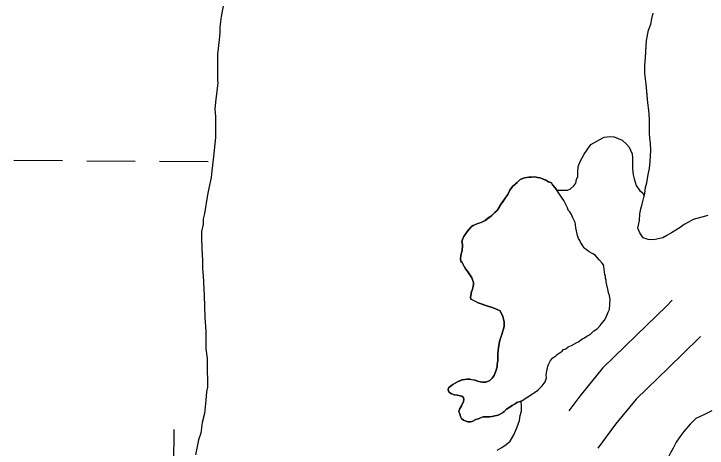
# Model space of a CAD drawing. Extents: x 3172231 to 3210228, y 940198 to 965780.
# Drawn here: x 3178943.6 to 3179400.3, y 961826 to 962112 of the extents above; entities that cross this region are included whole.
import ezdxf

# ---------------------------------------------------------------- set-up
doc = ezdxf.new("R2010")
doc.units = 0
for name, color, linetype in [('V-ROAD-CNTR', 7, 'Continuous'), ('V-SITE-VEGE', 7, 'Continuous'), ('V-TOPO-SHOR', 7, 'Continuous'), ('V-WETL-SWMP', 7, 'Continuous')]:
    doc.layers.add(name, color=color, linetype=linetype)

msp = doc.modelspace()

# ---------------------------------------------------------------- linework, layer by layer
at = {"layer": 'V-ROAD-CNTR'}
for points in [[(3179377.324, 961923.377), (3179373.66, 961919.601), (3179353.885, 961900.321), (3179331.49, 961878.642), (3179316.362, 961860.327), (3179309.144, 961850.496)], [(3179395.938, 961899.48), (3179394.9, 961898.411), (3179374.789, 961878.803), (3179353.556, 961858.248), (3179340.038, 961841.883), (3179328.413, 961826.049)]]:
    msp.add_lwpolyline(points, dxfattribs=at)
at = {"layer": 'V-SITE-VEGE'}
for points in [[(3179262.547, 961983.246), (3179264.617, 961986.795), (3179268.971, 961993.06), (3179270.423, 961995.982), (3179272.084, 961998.28), (3179275.201, 962001), (3179277.069, 962002.88), (3179279.984, 962003.93), (3179282.898, 962004.356), (3179284.567, 962004.363), (3179286.859, 962004.578), (3179288.528, 962004.166), (3179290.195, 962003.963), (3179294.16, 962002.519), (3179295.831, 962001.481), (3179297.709, 962000.654), (3179298.545, 961999.406), (3179300.009, 961997.743), (3179301.207, 961995.913), (3179308.377, 961995.904), (3179310.415, 961996.756), (3179312.463, 961998.767), (3179313.927, 962000.494), (3179314.238, 962002.81), (3179315.125, 962004.832), (3179315.152, 962007.73), (3179315.475, 962011.496), (3179316.663, 962014.672), (3179319.317, 962019.577), (3179323.725, 962025.916), (3179329.551, 962029.342), (3179332.464, 962030.765), (3179336.527, 962031.308), (3179339.134, 962030.995), (3179344.332, 962028.918), (3179347.207, 962026.286), (3179348.927, 962024.241), (3179349.779, 962022.203), (3179350.918, 962019.872), (3179351.184, 962017.263), (3179351.119, 962010.015), (3179351.662, 962005.952), (3179352.219, 962003.339), (3179353.63, 961998.976), (3179355.917, 961995.476), (3179357.646, 961994.303), (3179358.784, 961991.972), (3179359.182, 961993.693), (3179359.794, 961997.651), (3179360.617, 962000.781), (3179361.435, 962006.202), (3179362.256, 962010.163), (3179362.866, 962014.75), (3179363.259, 962022.254), (3179363.036, 962026.837), (3179362.608, 962030.169), (3179362.391, 962033.295), (3179362.36, 962042.673), (3179361.922, 962048.505), (3179361.283, 962053.504), (3179360.204, 962065.59), (3179359.348, 962072.67), (3179359.331, 962078.297), (3179359.731, 962083.092), (3179360.32, 962094.346), (3179361.756, 962101.227), (3179363.202, 962105.192), (3179363.816, 962108.737), (3179364.844, 962112.491)], [(3179277.743, 961857.011), (3179275.038, 961855.96), (3179273.79, 961855.123), (3179271.919, 961854.074), (3179268.175, 961851.561), (3179265.473, 961849.261), (3179263.602, 961848.213), (3179262.559, 961847.793), (3179260.478, 961847.369), (3179258.813, 961846.74), (3179256.937, 961846.525), (3179255.477, 961846.728), (3179252.77, 961846.72), (3179250.064, 961845.46), (3179247.359, 961844.617), (3179246.527, 961843.99), (3179245.278, 961843.57), (3179244.236, 961843.359), (3179242.569, 961843.355), (3179240.9, 961843.973), (3179239.857, 961844.387), (3179238.395, 961845.63), (3179237.764, 961846.882), (3179237.342, 961848.547), (3179236.713, 961850.003), (3179237.123, 961851.672), (3179238.575, 961853.97), (3179239.818, 961856.681), (3179240.023, 961857.933), (3179239.81, 961859.391), (3179238.763, 961860.22), (3179235.636, 961860.837), (3179233.969, 961861.039), (3179231.464, 961862.074), (3179230.211, 961863.11), (3179229.791, 961864.361), (3179229.996, 961865.611), (3179231.034, 961866.657), (3179232.697, 961867.913), (3179235.816, 961869.59), (3179238.938, 961871.058), (3179242.272, 961871.484), (3179243.939, 961871.49), (3179247.484, 961870.667), (3179248.944, 961870.049), (3179251.029, 961869.639), (3179252.28, 961869.432), (3179254.574, 961869.44), (3179257.071, 961870.491), (3179258.731, 961872.162), (3179259.977, 961873.833), (3179260.388, 961875.085), (3179261.218, 961876.756), (3179262.043, 961879.467), (3179262.037, 961881.134), (3179262.447, 961883.635), (3179262.432, 961887.803), (3179262.836, 961892.183), (3179263.448, 961896.142), (3179265.101, 961900.732), (3179266.543, 961906.155), (3179266.532, 961909.28), (3179265.689, 961912.612), (3179264.009, 961916.358), (3179259.418, 961918.426), (3179254.619, 961919.87), (3179251.492, 961921.111), (3179249.405, 961921.73), (3179244.604, 961924.214), (3179244.391, 961925.672), (3179244.803, 961927.13), (3179244.799, 961928.386), (3179245.831, 961930.678), (3179246.245, 961932.556), (3179246.448, 961934.016), (3179246.446, 961935.056), (3179245.393, 961938.179), (3179242.255, 961942.755), (3179241.207, 961944.002), (3179238.901, 961948.161), (3179238.065, 961948.993), (3179237.85, 961950.867), (3179238.26, 961953.994), (3179238.669, 961955.245), (3179238.874, 961956.288), (3179239.075, 961958.997), (3179239.071, 961960.249), (3179238.649, 961961.914), (3179239.06, 961963.374), (3179239.683, 961964.418), (3179240.097, 961965.461), (3179242.378, 961968.801), (3179245.077, 961971.937), (3179246.118, 961972.565), (3179248.199, 961973.405), (3179249.239, 961974.034), (3179251.944, 961974.876), (3179254.025, 961975.924), (3179258.389, 961979.273), (3179261.715, 961982.201), (3179262.547, 961983.246)], [(3179262.088, 961824.683), (3179265.002, 961826.4), (3179267.919, 961828.401), (3179270.548, 961830.696), (3179272.904, 961834.733), (3179274.974, 961839.353), (3179276.76, 961844.264), (3179277.077, 961847.453), (3179277.972, 961850.341), (3179278.001, 961853.529), (3179277.743, 961857.011)]]:
    msp.add_lwpolyline(points, dxfattribs=at)
at = {"layer": 'V-TOPO-SHOR'}
for points in [[(3179354.67, 961970.962), (3179355.696, 961975.967), (3179356.1, 961980.344), (3179356.714, 961983.68), (3179357.537, 961986.6), (3179359.182, 961993.69), (3179359.794, 961997.651), (3179360.617, 962000.781), (3179361.435, 962006.202), (3179362.256, 962010.163), (3179362.866, 962014.75), (3179363.063, 962018.502), (3179363.259, 962022.254), (3179363.036, 962026.837), (3179362.608, 962030.169), (3179362.391, 962033.295), (3179362.377, 962037.671), (3179362.36, 962042.673), (3179361.924, 962048.505), (3179361.283, 962053.504), (3179360.851, 962058.712), (3179360.204, 962065.588), (3179359.776, 962069.129), (3179359.348, 962072.67), (3179359.329, 962078.297), (3179359.731, 962083.092), (3179359.925, 962087.468), (3179360.32, 962094.346), (3179361.756, 962101.227), (3179363.202, 962105.192), (3179363.816, 962108.737), (3179364.847, 962112.491)], [(3179285.231, 961861.828), (3179286.687, 961862.666), (3179288.765, 961864.132), (3179289.804, 961865.176), (3179291.674, 961867.059), (3179293.541, 961869.563), (3179294.162, 961871.026), (3179294.574, 961872.277), (3179294.361, 961874.153), (3179294.563, 961875.402), (3179294.766, 961877.069), (3179295.18, 961878.738), (3179295.382, 961879.99), (3179295.796, 961881.032), (3179297.246, 961883.748), (3179298.7, 961885.419), (3179300.57, 961886.883), (3179301.61, 961887.721), (3179304.73, 961889.814), (3179305.768, 961890.858), (3179307.224, 961891.489), (3179308.887, 961892.745), (3179310.97, 961893.584), (3179314.505, 961895.47), (3179315.545, 961896.099), (3179317.208, 961897.355), (3179318.248, 961897.983), (3179319.498, 961898.612), (3179321.161, 961899.661), (3179323.239, 961900.916), (3179324.071, 961901.754), (3179325.734, 961903.216), (3179326.774, 961903.847), (3179328.021, 961904.891), (3179329.889, 961906.773), (3179330.514, 961907.609), (3179331.343, 961908.653), (3179332.795, 961910.325), (3179333.625, 961911.787), (3179335.073, 961915.543), (3179335.9, 961917.212), (3179336.105, 961918.254), (3179336.308, 961919.922), (3179336.304, 961921.173), (3179336.504, 961923.673), (3179336.078, 961926.59), (3179335.447, 961928.255), (3179334.815, 961930.753), (3179333.969, 961934.501), (3179333.758, 961935.544), (3179333.754, 961936.584), (3179333.334, 961938.042), (3179333.33, 961939.085), (3179332.91, 961940.334), (3179332.267, 961945.542), (3179332.056, 961946.791), (3179331.218, 961947.83), (3179329.127, 961950.115), (3179326.825, 961952.817), (3179324.947, 961953.853), (3179322.65, 961955.305), (3179321.605, 961956.134), (3179320.563, 961956.757), (3179319.307, 961957.793), (3179318.47, 961959.251), (3179317.003, 961961.539), (3179316.374, 961962.786), (3179315.537, 961964.033), (3179314.904, 961966.116), (3179313.847, 961971.113), (3179313.632, 961973.196), (3179313.419, 961974.654), (3179312.371, 961976.735), (3179311.951, 961977.775), (3179310.902, 961979.856), (3179309.856, 961981.521), (3179308.809, 961982.769), (3179308.387, 961984.225), (3179307.339, 961986.514), (3179305.872, 961989.011), (3179304.826, 961990.674), (3179303.568, 961992.546), (3179301.684, 961995.249), (3179300.638, 961996.703), (3179300.009, 961997.743), (3179298.545, 961999.406), (3179297.709, 962000.654), (3179295.831, 962001.481), (3179294.16, 962002.517), (3179291.446, 962003.552), (3179290.195, 962003.963), (3179288.528, 962004.166), (3179286.859, 962004.578), (3179284.567, 962004.363), (3179282.9, 962004.356), (3179281.442, 962004.143), (3179279.984, 962003.93), (3179277.069, 962002.88), (3179275.201, 962001), (3179274.161, 962000.162), (3179273.332, 961999.327)], [(3179273.332, 961999.327), (3179272.084, 961998.28), (3179270.423, 961995.982), (3179268.974, 961993.06), (3179267.521, 961990.973), (3179265.656, 961988.257), (3179264.617, 961986.795), (3179262.547, 961983.246), (3179261.715, 961982.201), (3179260.468, 961981.155), (3179258.389, 961979.273), (3179255.895, 961977.388), (3179254.025, 961975.924), (3179251.944, 961974.876), (3179250.695, 961974.456), (3179249.239, 961974.034), (3179248.199, 961973.405), (3179246.118, 961972.565), (3179245.077, 961971.937), (3179244.039, 961970.683), (3179242.378, 961968.801), (3179241.342, 961967.341), (3179240.097, 961965.461), (3179239.683, 961964.418), (3179239.06, 961963.374), (3179238.649, 961961.914), (3179239.071, 961960.249), (3179239.075, 961958.997), (3179238.874, 961956.288), (3179238.669, 961955.245), (3179238.258, 961953.994), (3179237.85, 961950.867), (3179238.065, 961948.993), (3179238.901, 961948.161), (3179239.529, 961946.912), (3179240.578, 961945.249), (3179241.207, 961944.002), (3179242.253, 961942.755), (3179243.718, 961940.674), (3179245.393, 961938.179), (3179246.446, 961935.056), (3179246.448, 961934.016), (3179246.245, 961932.556), (3179245.833, 961930.678), (3179244.799, 961928.384), (3179244.803, 961927.133), (3179244.391, 961925.672), (3179244.604, 961924.214), (3179245.856, 961923.594), (3179247.527, 961922.764), (3179249.405, 961921.73), (3179251.492, 961921.111), (3179252.534, 961920.698), (3179254.619, 961919.87), (3179255.872, 961919.457), (3179259.418, 961918.426), (3179264.009, 961916.358), (3179265.689, 961912.612), (3179266.532, 961909.28), (3179266.536, 961908.031), (3179266.543, 961906.155), (3179265.512, 961902.401), (3179265.101, 961900.732), (3179264.48, 961899.063), (3179263.448, 961896.142), (3179263.04, 961893.433), (3179262.836, 961892.181), (3179262.432, 961887.803), (3179262.44, 961885.511), (3179262.447, 961883.635), (3179262.037, 961881.134), (3179262.043, 961879.467), (3179261.218, 961876.756), (3179260.388, 961875.085), (3179259.977, 961873.833), (3179258.731, 961872.162), (3179257.071, 961870.491), (3179254.574, 961869.44), (3179252.28, 961869.432), (3179251.029, 961869.637), (3179248.944, 961870.049), (3179247.484, 961870.667), (3179245.608, 961871.079), (3179243.939, 961871.49), (3179242.272, 961871.484), (3179238.938, 961871.058), (3179237.275, 961870.219), (3179235.816, 961869.59), (3179234.36, 961868.75), (3179232.697, 961867.913), (3179231.866, 961867.284), (3179231.034, 961866.655), (3179229.996, 961865.611), (3179229.791, 961864.359), (3179230.211, 961863.11), (3179231.464, 961862.074), (3179233.969, 961861.039), (3179235.636, 961860.837), (3179237.721, 961860.425), (3179238.763, 961860.22), (3179239.81, 961859.391)], [(3179400.699, 961979.236), (3179396.742, 961978.181), (3179391.12, 961976.498), (3179387.999, 961974.818), (3179385.296, 961973.352), (3179382.592, 961971.261), (3179379.68, 961969.583), (3179376.77, 961967.699), (3179373.858, 961966.022), (3179371.152, 961964.556), (3179365.115, 961963.077), (3179361.572, 961963.482), (3179358.234, 961964.515), (3179355.93, 961967.841), (3179354.67, 961970.962)], [(3179239.81, 961859.391), (3179240.023, 961857.933), (3179239.818, 961856.681), (3179238.575, 961853.97), (3179237.125, 961851.672), (3179236.713, 961850.003), (3179237.342, 961848.547), (3179237.764, 961846.882), (3179238.395, 961845.632), (3179239.857, 961844.387), (3179240.9, 961843.973), (3179242.569, 961843.355), (3179244.236, 961843.359), (3179245.278, 961843.57), (3179246.527, 961843.992), (3179247.359, 961844.619), (3179250.064, 961845.46), (3179251.52, 961846.091), (3179252.77, 961846.72), (3179255.477, 961846.728), (3179256.937, 961846.525), (3179258.813, 961846.74), (3179260.478, 961847.369), (3179262.559, 961847.793), (3179263.602, 961848.213), (3179265.473, 961849.261), (3179266.512, 961850.097), (3179268.175, 961851.561), (3179271.085, 961853.448), (3179271.919, 961854.074), (3179273.79, 961855.123), (3179275.038, 961855.96), (3179277.743, 961857.011), (3179285.231, 961861.828)], [(3179403.398, 961850.67), (3179398.614, 961848.153), (3179392.996, 961845.428), (3179389.257, 961841.872), (3179384.896, 961837.066), (3179382.406, 961833.514), (3179379.918, 961829.963), (3179377.845, 961825.998), (3179376.188, 961822.867), (3179374.327, 961818.902), (3179372.045, 961815.144), (3179369.764, 961811.801), (3179367.687, 961809.295), (3179364.365, 961805.741), (3179361.871, 961803.859)]]:
    msp.add_lwpolyline(points, dxfattribs=at)
at = {"layer": 'V-WETL-SWMP'}
for p, q in [((3178943.59, 962015.618), (3178975.589, 962015.4)), ((3178991.589, 962015.291), (3179023.588, 962015.073)), ((3179039.588, 962014.965), (3179071.587, 962014.747)), ((3179048.984, 961802.292), (3179049.229, 961838.291))]:
    msp.add_line(p, q, dxfattribs=at)
msp.add_lwpolyline([(3179082.143, 962120.561), (3179080.197, 962110.161), (3179079.229, 962103.228), (3179079.24, 962099.764), (3179078.761, 962094.813), (3179077.801, 962085.406), (3179077.829, 962076.497), (3179077.846, 962071.052), (3179077.857, 962067.588), (3179077.861, 962066.598), (3179077.383, 962061.152), (3179076.417, 962053.725), (3179075.936, 962049.269), (3179076.447, 962044.321), (3179076.461, 962039.866), (3179076.475, 962035.412), (3179076.491, 962030.462), (3179075.045, 962018.084), (3179074.085, 962008.677), (3179073.605, 962004.221), (3179072.142, 961997.287), (3179071.166, 961992.829), (3179069.226, 961980.45), (3179068.247, 961976.982), (3179068.258, 961973.517), (3179067.284, 961968.565), (3179067.297, 961964.605), (3179067.319, 961957.676), (3179067.84, 961949.263), (3179067.856, 961944.314), (3179068.367, 961939.366), (3179068.903, 961926.499), (3179069.443, 961912.147), (3179069.968, 961902.745), (3179069.981, 961898.786), (3179070.005, 961891.361), (3179071.015, 961884.93), (3179071.043, 961876.021), (3179071.058, 961871.567), (3179071.075, 961866.123), (3179070.589, 961863.151), (3179070.112, 961857.705), (3179069.15, 961848.793), (3179067.684, 961842.849), (3179066.717, 961835.917), (3179065.246, 961831.458), (3179063.298, 961821.553)], dxfattribs=at)

doc.saveas('drawing.dxf')
